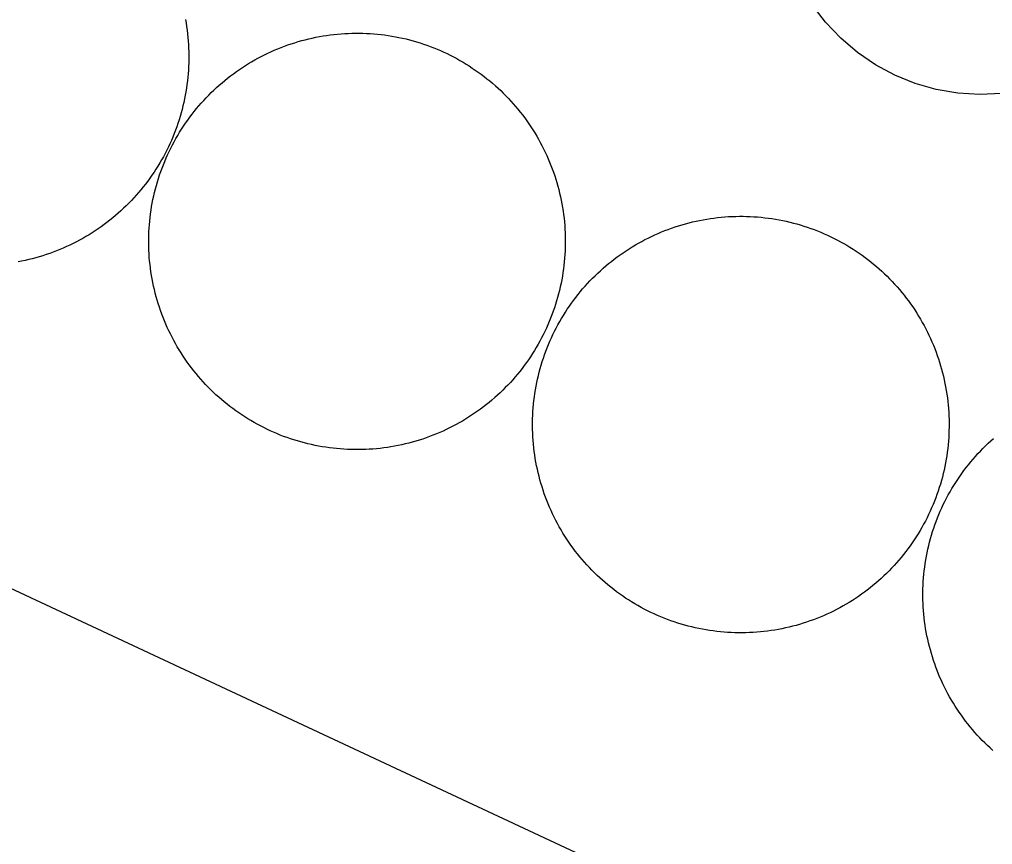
# Model space of a CAD drawing. Extents: x 3677843 to 3715951, y 511991 to 537744.
# Drawn here: x 3708917.6 to 3709001.4, y 524462.1 to 524533.1 of the extents above; entities that cross this region are included whole.
import ezdxf

# ---------------------------------------------------------------- set-up
doc = ezdxf.new("R2010")
doc.units = 0
doc.layers.add('V-BLDG-OTLN', color=7, linetype='Continuous')
doc.layers.add('V-SITE-STRC', color=7, linetype='Continuous')

msp = doc.modelspace()

# ---------------------------------------------------------------- linework, layer by layer
at = {"layer": 'V-BLDG-OTLN'}
msp.add_lwpolyline([(3708875.595, 524503.463), (3709203.091, 524350.356), (3709176.426, 524293.322), (3708848.93, 524446.426)], close=True, dxfattribs=at)
at = {"layer": 'V-SITE-STRC'}
for points in [[(3709002.176, 524526.751), (3709000.288, 524526.665), (3708998.401, 524526.783), (3708996.54, 524527.105), (3708994.721, 524527.623), (3708992.97, 524528.334), (3708991.305, 524529.227), (3708989.747, 524530.294), (3708988.309, 524531.523), (3708987.013, 524532.895), (3708985.87, 524534.402)], [(3708931.915, 524533.138), (3708931.968, 524532.829), (3708932.018, 524532.522), (3708932.061, 524532.211), (3708932.097, 524531.901), (3708932.13, 524531.59), (3708932.157, 524531.277), (3708932.177, 524530.965), (3708932.194, 524530.652), (3708932.206, 524530.341), (3708932.208, 524530.027), (3708932.208, 524529.714), (3708932.202, 524529.405), (3708932.19, 524529.09), (3708932.175, 524528.776), (3708932.151, 524528.465), (3708932.122, 524528.154), (3708932.089, 524527.842), (3708932.05, 524527.533), (3708932.007, 524527.222), (3708931.956, 524526.912), (3708931.901, 524526.605), (3708931.841, 524526.298), (3708931.776, 524525.993), (3708931.704, 524525.688), (3708931.628, 524525.385), (3708931.547, 524525.084), (3708931.461, 524524.783), (3708931.37, 524524.482), (3708931.27, 524524.187), (3708931.168, 524523.89), (3708931.061, 524523.597), (3708930.949, 524523.304), (3708930.83, 524523.015), (3708930.707, 524522.726), (3708930.58, 524522.442), (3708930.447, 524522.159), (3708930.31, 524521.876), (3708930.166, 524521.598), (3708930.019, 524521.323), (3708929.867, 524521.049), (3708929.709, 524520.779), (3708929.548, 524520.51), (3708929.382, 524520.246), (3708929.212, 524519.984), (3708929.036, 524519.726), (3708928.855, 524519.47), (3708928.671, 524519.216), (3708928.483, 524518.964), (3708928.29, 524518.72), (3708928.092, 524518.479), (3708927.891, 524518.239), (3708927.684, 524518.004), (3708927.475, 524517.77), (3708927.262, 524517.543), (3708927.043, 524517.318), (3708926.822, 524517.096), (3708926.597, 524516.881), (3708926.367, 524516.668), (3708926.134, 524516.459), (3708925.898, 524516.255), (3708925.659, 524516.054), (3708925.415, 524515.857), (3708925.165, 524515.665), (3708924.917, 524515.478), (3708924.663, 524515.294), (3708924.407, 524515.114), (3708924.147, 524514.942), (3708923.883, 524514.77), (3708923.619, 524514.606), (3708923.35, 524514.444), (3708923.08, 524514.289), (3708922.806, 524514.137), (3708922.529, 524513.992), (3708922.249, 524513.85), (3708921.968, 524513.713), (3708921.683, 524513.582), (3708921.399, 524513.455), (3708921.112, 524513.332), (3708920.819, 524513.215), (3708920.526, 524513.105), (3708920.233, 524512.998), (3708919.936, 524512.898), (3708919.639, 524512.802), (3708919.34, 524512.71), (3708919.039, 524512.624), (3708918.736, 524512.544), (3708918.433, 524512.47), (3708918.13, 524512.398), (3708917.821, 524512.335), (3708917.514, 524512.275)], [(3708937.615, 524529.491), (3708937.885, 524529.647), (3708938.16, 524529.798), (3708938.438, 524529.944), (3708938.715, 524530.085), (3708938.997, 524530.222), (3708939.28, 524530.353), (3708939.567, 524530.48), (3708939.855, 524530.603), (3708940.146, 524530.718), (3708940.437, 524530.83), (3708940.734, 524530.937), (3708941.029, 524531.037), (3708941.326, 524531.131), (3708941.625, 524531.226), (3708941.924, 524531.31), (3708942.229, 524531.391), (3708942.532, 524531.465), (3708942.837, 524531.535), (3708943.142, 524531.6), (3708943.45, 524531.66), (3708943.759, 524531.713), (3708944.068, 524531.762), (3708944.377, 524531.805), (3708944.689, 524531.842), (3708945, 524531.875), (3708945.311, 524531.901), (3708945.624, 524531.922), (3708945.936, 524531.936), (3708946.251, 524531.949), (3708946.56, 524531.953), (3708946.874, 524531.953), (3708947.187, 524531.946), (3708947.5, 524531.934), (3708947.812, 524531.918), (3708948.125, 524531.895), (3708948.436, 524531.867), (3708948.748, 524531.834), (3708949.057, 524531.795), (3708949.366, 524531.752), (3708949.675, 524531.703), (3708949.985, 524531.647), (3708950.292, 524531.586), (3708950.597, 524531.523), (3708950.9, 524531.451), (3708951.205, 524531.373), (3708951.506, 524531.293), (3708951.807, 524531.205), (3708952.106, 524531.113), (3708952.403, 524531.017), (3708952.7, 524530.914), (3708952.993, 524530.804), (3708953.286, 524530.693), (3708953.575, 524530.576), (3708953.864, 524530.453), (3708954.148, 524530.324), (3708954.433, 524530.193), (3708954.714, 524530.054), (3708954.992, 524529.913), (3708955.266, 524529.765), (3708955.541, 524529.614), (3708955.811, 524529.456), (3708956.08, 524529.294), (3708956.344, 524529.128), (3708956.606, 524528.954), (3708956.864, 524528.782), (3708957.122, 524528.602), (3708957.374, 524528.418), (3708957.624, 524528.229), (3708957.869, 524528.035), (3708958.113, 524527.838), (3708958.351, 524527.637), (3708958.588, 524527.431), (3708958.82, 524527.222), (3708959.047, 524527.007), (3708959.272, 524526.79), (3708959.494, 524526.568), (3708959.711, 524526.343), (3708959.924, 524526.114), (3708960.133, 524525.88), (3708960.337, 524525.645), (3708960.538, 524525.403), (3708960.735, 524525.161), (3708960.927, 524524.914), (3708961.114, 524524.664), (3708961.298, 524524.41), (3708961.476, 524524.154), (3708961.65, 524523.894), (3708961.82, 524523.632), (3708961.986, 524523.365), (3708962.146, 524523.097), (3708962.303, 524522.827), (3708962.453, 524522.552), (3708962.6, 524522.278), (3708962.742, 524521.997), (3708962.879, 524521.715), (3708963.01, 524521.432), (3708963.137, 524521.145), (3708963.258, 524520.857), (3708963.375, 524520.566), (3708963.487, 524520.275)], [(3708928.757, 524513.908), (3708928.757, 524514.221), (3708928.763, 524514.532), (3708928.774, 524514.846), (3708928.792, 524515.157), (3708928.815, 524515.47), (3708928.843, 524515.782), (3708928.876, 524516.093), (3708928.915, 524516.4), (3708928.958, 524516.713), (3708929.009, 524517.021), (3708929.062, 524517.33), (3708929.124, 524517.637), (3708929.189, 524517.942), (3708929.259, 524518.247), (3708929.337, 524518.55), (3708929.419, 524518.852), (3708929.505, 524519.153), (3708929.597, 524519.452), (3708929.693, 524519.749), (3708929.796, 524520.046), (3708929.904, 524520.336), (3708930.017, 524520.631), (3708930.133, 524520.92), (3708930.256, 524521.209), (3708930.383, 524521.493), (3708930.518, 524521.776), (3708930.656, 524522.059), (3708930.799, 524522.337), (3708930.946, 524522.612), (3708931.098, 524522.886), (3708931.254, 524523.156), (3708931.415, 524523.425), (3708931.583, 524523.689), (3708931.753, 524523.951), (3708931.93, 524524.209), (3708932.11, 524524.465), (3708932.292, 524524.719), (3708932.482, 524524.969), (3708932.675, 524525.215), (3708932.874, 524525.456), (3708933.074, 524525.696), (3708933.279, 524525.931), (3708933.49, 524526.163), (3708933.703, 524526.39), (3708933.922, 524526.618), (3708934.141, 524526.837), (3708934.369, 524527.054), (3708934.598, 524527.267), (3708934.832, 524527.476), (3708935.065, 524527.68), (3708935.307, 524527.881), (3708935.55, 524528.078), (3708935.798, 524528.268), (3708936.048, 524528.459), (3708936.302, 524528.641), (3708936.556, 524528.821), (3708936.818, 524528.995), (3708937.08, 524529.163), (3708937.346, 524529.329), (3708937.615, 524529.491)], [(3708963.487, 524520.275), (3708963.594, 524519.982), (3708963.696, 524519.685), (3708963.79, 524519.386), (3708963.88, 524519.087), (3708963.966, 524518.786), (3708964.046, 524518.485), (3708964.122, 524518.18), (3708964.192, 524517.875), (3708964.257, 524517.57), (3708964.317, 524517.262), (3708964.37, 524516.953), (3708964.417, 524516.646), (3708964.46, 524516.335), (3708964.501, 524516.025), (3708964.528, 524515.714), (3708964.556, 524515.401), (3708964.579, 524515.091), (3708964.593, 524514.778), (3708964.603, 524514.465), (3708964.609, 524514.151), (3708964.607, 524513.836), (3708964.603, 524513.527), (3708964.591, 524513.213), (3708964.575, 524512.902), (3708964.552, 524512.589), (3708964.523, 524512.277), (3708964.491, 524511.966), (3708964.452, 524511.657), (3708964.407, 524511.346), (3708964.358, 524511.038), (3708964.302, 524510.729), (3708964.243, 524510.422), (3708964.177, 524510.117), (3708964.106, 524509.81), (3708964.03, 524509.509), (3708963.948, 524509.208), (3708963.862, 524508.906), (3708963.77, 524508.607), (3708963.671, 524508.31), (3708963.569, 524508.014), (3708963.463, 524507.721), (3708963.35, 524507.428), (3708963.231, 524507.139), (3708963.108, 524506.85), (3708962.981, 524506.566), (3708962.848, 524506.283), (3708962.709, 524506), (3708962.568, 524505.724), (3708962.42, 524505.447), (3708962.269, 524505.173), (3708962.111, 524504.903), (3708961.949, 524504.634), (3708961.783, 524504.37), (3708961.613, 524504.108), (3708961.437, 524503.85), (3708961.257, 524503.594), (3708961.073, 524503.342), (3708960.884, 524503.09), (3708960.692, 524502.844), (3708960.493, 524502.603), (3708960.292, 524502.363), (3708960.087, 524502.128), (3708959.879, 524501.896), (3708959.661, 524501.667), (3708959.444, 524501.442), (3708959.223, 524501.224), (3708958.998, 524501.005), (3708958.769, 524500.792), (3708958.537, 524500.583), (3708958.3, 524500.379), (3708958.06, 524500.178), (3708957.814, 524499.981), (3708957.568, 524499.789), (3708957.319, 524499.6), (3708957.065, 524499.418), (3708956.809, 524499.238), (3708956.549, 524499.064), (3708956.286, 524498.894), (3708956.02, 524498.73), (3708955.752, 524498.57), (3708955.479, 524498.413), (3708955.205, 524498.261), (3708954.929, 524498.116), (3708954.65, 524497.974), (3708954.369, 524497.837), (3708954.085, 524497.706), (3708953.8, 524497.579), (3708953.511, 524497.456), (3708953.221, 524497.341), (3708952.928, 524497.229), (3708952.635, 524497.122), (3708952.338, 524497.022), (3708952.041, 524496.926), (3708951.742, 524496.834), (3708951.441, 524496.752), (3708951.138, 524496.668), (3708950.835, 524496.594), (3708950.529, 524496.524), (3708950.222, 524496.459), (3708949.915, 524496.399)], [(3708970.645, 524513.73), (3708970.915, 524513.885), (3708971.19, 524514.035), (3708971.466, 524514.182), (3708971.745, 524514.323), (3708972.027, 524514.461), (3708972.31, 524514.592), (3708972.597, 524514.719), (3708972.885, 524514.84), (3708973.176, 524514.956), (3708973.467, 524515.069), (3708973.762, 524515.175), (3708974.057, 524515.276), (3708974.356, 524515.372), (3708974.655, 524515.462), (3708974.956, 524515.548), (3708975.259, 524515.628), (3708975.564, 524515.704), (3708975.867, 524515.773), (3708976.172, 524515.839), (3708976.48, 524515.898), (3708976.789, 524515.952), (3708977.098, 524515.999), (3708977.407, 524516.042), (3708977.719, 524516.081), (3708978.03, 524516.111), (3708978.341, 524516.138), (3708978.653, 524516.16), (3708978.966, 524516.175), (3708979.279, 524516.185), (3708979.591, 524516.191), (3708979.904, 524516.191), (3708980.217, 524516.185), (3708980.531, 524516.173), (3708980.84, 524516.156), (3708981.153, 524516.132), (3708981.467, 524516.105), (3708981.778, 524516.072), (3708982.087, 524516.034), (3708982.396, 524515.988), (3708982.706, 524515.939), (3708983.015, 524515.884), (3708983.322, 524515.825), (3708983.627, 524515.759), (3708983.932, 524515.687), (3708984.235, 524515.612), (3708984.536, 524515.53), (3708984.836, 524515.444), (3708985.135, 524515.352), (3708985.436, 524515.253), (3708985.73, 524515.151), (3708986.023, 524515.044), (3708986.316, 524514.932), (3708986.605, 524514.813), (3708986.894, 524514.69), (3708987.178, 524514.563), (3708987.463, 524514.43), (3708987.744, 524514.293), (3708988.022, 524514.149), (3708988.295, 524514.002), (3708988.571, 524513.85), (3708988.841, 524513.695), (3708989.11, 524513.533), (3708989.374, 524513.365), (3708989.636, 524513.195), (3708989.896, 524513.019), (3708990.152, 524512.839), (3708990.404, 524512.654), (3708990.654, 524512.464), (3708990.9, 524512.273), (3708991.143, 524512.079), (3708991.381, 524511.874), (3708991.618, 524511.669), (3708991.85, 524511.458), (3708992.077, 524511.245), (3708992.303, 524511.028), (3708992.524, 524510.807), (3708992.739, 524510.58), (3708992.954, 524510.352), (3708993.163, 524510.119), (3708993.367, 524509.881), (3708993.568, 524509.642), (3708993.765, 524509.398), (3708993.955, 524509.152), (3708994.144, 524508.902), (3708994.328, 524508.646), (3708994.506, 524508.392), (3708994.68, 524508.132), (3708994.85, 524507.868), (3708995.016, 524507.606), (3708995.176, 524507.338), (3708995.332, 524507.063), (3708995.485, 524506.791), (3708995.631, 524506.514), (3708995.772, 524506.232), (3708995.909, 524505.953), (3708996.04, 524505.669), (3708996.167, 524505.384), (3708996.29, 524505.095), (3708996.405, 524504.804), (3708996.517, 524504.511)], [(3708949.915, 524496.399), (3708949.608, 524496.346), (3708949.299, 524496.297), (3708948.987, 524496.254), (3708948.678, 524496.217), (3708948.369, 524496.182), (3708948.055, 524496.158), (3708947.742, 524496.137), (3708947.431, 524496.121), (3708947.117, 524496.111), (3708946.804, 524496.106), (3708946.491, 524496.106), (3708946.18, 524496.113), (3708945.866, 524496.125), (3708945.553, 524496.141), (3708945.242, 524496.164), (3708944.93, 524496.192), (3708944.619, 524496.225), (3708944.308, 524496.264), (3708943.998, 524496.307), (3708943.689, 524496.356), (3708943.382, 524496.412), (3708943.075, 524496.473), (3708942.77, 524496.539), (3708942.464, 524496.608), (3708942.161, 524496.686), (3708941.858, 524496.766), (3708941.557, 524496.854), (3708941.258, 524496.946), (3708940.961, 524497.042), (3708940.666, 524497.145), (3708940.371, 524497.253), (3708940.081, 524497.366), (3708939.79, 524497.483), (3708939.503, 524497.606), (3708939.216, 524497.733), (3708938.934, 524497.866), (3708938.653, 524498.005), (3708938.375, 524498.146), (3708938.098, 524498.294), (3708937.826, 524498.447), (3708937.555, 524498.603), (3708937.287, 524498.765), (3708937.021, 524498.931), (3708936.759, 524499.103), (3708936.501, 524499.277), (3708936.245, 524499.457), (3708935.993, 524499.641), (3708935.743, 524499.83), (3708935.497, 524500.024), (3708935.253, 524500.221), (3708935.014, 524500.422), (3708934.778, 524500.628), (3708934.547, 524500.837), (3708934.317, 524501.052), (3708934.094, 524501.269), (3708933.875, 524501.493), (3708933.656, 524501.716), (3708933.443, 524501.945), (3708933.234, 524502.179), (3708933.029, 524502.414), (3708932.829, 524502.656), (3708932.632, 524502.898), (3708932.439, 524503.145), (3708932.251, 524503.395), (3708932.069, 524503.649), (3708931.889, 524503.905), (3708931.714, 524504.165), (3708931.544, 524504.427), (3708931.381, 524504.694), (3708931.219, 524504.962), (3708931.063, 524505.232), (3708930.912, 524505.507), (3708930.766, 524505.783), (3708930.625, 524506.062), (3708930.488, 524506.344), (3708930.357, 524506.627), (3708930.23, 524506.914), (3708930.107, 524507.203), (3708929.99, 524507.493), (3708929.879, 524507.782), (3708929.773, 524508.079), (3708929.673, 524508.374), (3708929.576, 524508.673), (3708929.484, 524508.972), (3708929.398, 524509.273), (3708929.318, 524509.574), (3708929.245, 524509.879), (3708929.173, 524510.184), (3708929.109, 524510.49), (3708929.05, 524510.797), (3708928.997, 524511.106), (3708928.948, 524511.413), (3708928.905, 524511.725), (3708928.868, 524512.034), (3708928.833, 524512.347), (3708928.808, 524512.658), (3708928.788, 524512.97), (3708928.772, 524513.281), (3708928.761, 524513.594), (3708928.757, 524513.908)], [(3708961.787, 524498.146), (3708961.787, 524498.458), (3708961.793, 524498.771), (3708961.806, 524499.084), (3708961.822, 524499.396), (3708961.845, 524499.709), (3708961.873, 524500.02), (3708961.904, 524500.331), (3708961.945, 524500.641), (3708961.988, 524500.95), (3708962.037, 524501.259), (3708962.092, 524501.568), (3708962.154, 524501.874), (3708962.219, 524502.181), (3708962.289, 524502.486), (3708962.367, 524502.789), (3708962.447, 524503.09), (3708962.535, 524503.391), (3708962.627, 524503.69), (3708962.723, 524503.987), (3708962.826, 524504.282), (3708962.934, 524504.577), (3708963.047, 524504.868), (3708963.164, 524505.161), (3708963.286, 524505.445), (3708963.415, 524505.732), (3708963.549, 524506.015), (3708963.686, 524506.295), (3708963.827, 524506.574), (3708963.975, 524506.85), (3708964.128, 524507.123), (3708964.284, 524507.397), (3708964.446, 524507.661), (3708964.614, 524507.928), (3708964.784, 524508.19), (3708964.96, 524508.448), (3708965.14, 524508.704), (3708965.324, 524508.956), (3708965.515, 524509.205), (3708965.705, 524509.451), (3708965.9, 524509.695), (3708966.104, 524509.935), (3708966.309, 524510.168), (3708966.52, 524510.402), (3708966.733, 524510.631), (3708966.952, 524510.856), (3708967.174, 524511.075), (3708967.399, 524511.292), (3708967.628, 524511.505), (3708967.86, 524511.714), (3708968.097, 524511.919), (3708968.337, 524512.12), (3708968.581, 524512.314), (3708968.828, 524512.509), (3708969.078, 524512.695), (3708969.332, 524512.88), (3708969.588, 524513.058), (3708969.848, 524513.232), (3708970.11, 524513.402), (3708970.377, 524513.57), (3708970.645, 524513.73)], [(3708996.517, 524504.511), (3708996.624, 524504.219), (3708996.724, 524503.922), (3708996.82, 524503.625), (3708996.911, 524503.326), (3708996.997, 524503.025), (3708997.076, 524502.722), (3708997.152, 524502.418), (3708997.222, 524502.113), (3708997.287, 524501.808), (3708997.345, 524501.501), (3708997.4, 524501.192), (3708997.447, 524500.882), (3708997.49, 524500.573), (3708997.529, 524500.262), (3708997.56, 524499.951), (3708997.586, 524499.639), (3708997.609, 524499.328), (3708997.623, 524499.015), (3708997.633, 524498.703), (3708997.64, 524498.392), (3708997.638, 524498.077), (3708997.629, 524497.765), (3708997.621, 524497.452), (3708997.605, 524497.139), (3708997.582, 524496.827), (3708997.554, 524496.516), (3708997.521, 524496.205), (3708997.48, 524495.893), (3708997.437, 524495.584), (3708997.388, 524495.275), (3708997.33, 524494.968), (3708997.271, 524494.661), (3708997.207, 524494.355), (3708997.136, 524494.05), (3708997.06, 524493.747), (3708996.978, 524493.444), (3708996.892, 524493.145), (3708996.8, 524492.846), (3708996.702, 524492.547), (3708996.599, 524492.252), (3708996.493, 524491.959), (3708996.38, 524491.666), (3708996.261, 524491.378), (3708996.14, 524491.089), (3708996.011, 524490.804), (3708995.878, 524490.52), (3708995.741, 524490.239), (3708995.598, 524489.96), (3708995.45, 524489.686), (3708995.299, 524489.412), (3708995.141, 524489.141), (3708994.979, 524488.873), (3708994.813, 524488.611), (3708994.641, 524488.347), (3708994.467, 524488.086), (3708994.287, 524487.83), (3708994.103, 524487.579), (3708993.914, 524487.329), (3708993.72, 524487.083), (3708993.523, 524486.839), (3708993.322, 524486.602), (3708993.116, 524486.366), (3708992.907, 524486.133), (3708992.692, 524485.905), (3708992.475, 524485.68), (3708992.253, 524485.459), (3708992.028, 524485.242), (3708991.799, 524485.029), (3708991.565, 524484.82), (3708991.33, 524484.615), (3708991.088, 524484.414), (3708990.844, 524484.22), (3708990.599, 524484.027), (3708990.349, 524483.839), (3708990.095, 524483.657), (3708989.839, 524483.476), (3708989.581, 524483.302), (3708989.314, 524483.132), (3708989.05, 524482.966), (3708988.782, 524482.807), (3708988.51, 524482.651), (3708988.235, 524482.5), (3708987.959, 524482.354), (3708987.68, 524482.211), (3708987.4, 524482.076), (3708987.115, 524481.942), (3708986.828, 524481.818), (3708986.541, 524481.695), (3708986.251, 524481.578), (3708985.958, 524481.467), (3708985.665, 524481.361), (3708985.368, 524481.258), (3708985.071, 524481.162), (3708984.77, 524481.072), (3708984.471, 524480.986), (3708984.168, 524480.906), (3708983.865, 524480.83), (3708983.56, 524480.761), (3708983.252, 524480.697), (3708982.945, 524480.638)], [(3708982.945, 524480.638), (3708982.638, 524480.585), (3708982.329, 524480.536), (3708982.017, 524480.493), (3708981.708, 524480.456), (3708981.397, 524480.423), (3708981.086, 524480.396), (3708980.772, 524480.376), (3708980.461, 524480.359), (3708980.148, 524480.347), (3708979.834, 524480.345), (3708979.521, 524480.345), (3708979.21, 524480.351), (3708978.896, 524480.361), (3708978.583, 524480.38), (3708978.272, 524480.402), (3708977.96, 524480.429), (3708977.649, 524480.464), (3708977.338, 524480.501), (3708977.029, 524480.546), (3708976.719, 524480.595), (3708976.412, 524480.65), (3708976.105, 524480.71), (3708975.8, 524480.775), (3708975.495, 524480.847), (3708975.191, 524480.923), (3708974.888, 524481.007), (3708974.587, 524481.093), (3708974.288, 524481.185), (3708973.991, 524481.281), (3708973.696, 524481.383), (3708973.402, 524481.49), (3708973.111, 524481.605), (3708972.818, 524481.719), (3708972.533, 524481.844), (3708972.246, 524481.971), (3708971.964, 524482.104), (3708971.683, 524482.242), (3708971.405, 524482.385), (3708971.128, 524482.532), (3708970.856, 524482.684), (3708970.586, 524482.842), (3708970.317, 524483.001), (3708970.051, 524483.169), (3708969.789, 524483.339), (3708969.531, 524483.515), (3708969.275, 524483.696), (3708969.021, 524483.88), (3708968.773, 524484.068), (3708968.527, 524484.261), (3708968.284, 524484.459), (3708968.044, 524484.66), (3708967.808, 524484.867), (3708967.577, 524485.076), (3708967.348, 524485.289), (3708967.122, 524485.506), (3708966.903, 524485.729), (3708966.686, 524485.957), (3708966.473, 524486.184), (3708966.264, 524486.417), (3708966.059, 524486.653), (3708965.859, 524486.893), (3708965.664, 524487.136), (3708965.47, 524487.384), (3708965.281, 524487.634), (3708965.099, 524487.888), (3708964.919, 524488.144), (3708964.745, 524488.404), (3708964.575, 524488.666), (3708964.409, 524488.932), (3708964.249, 524489.201), (3708964.093, 524489.471), (3708963.942, 524489.745), (3708963.796, 524490.022), (3708963.655, 524490.3), (3708963.518, 524490.583), (3708963.387, 524490.866), (3708963.26, 524491.152), (3708963.137, 524491.439), (3708963.02, 524491.73), (3708962.91, 524492.023), (3708962.803, 524492.318), (3708962.703, 524492.613), (3708962.607, 524492.91), (3708962.514, 524493.211), (3708962.428, 524493.512), (3708962.348, 524493.813), (3708962.273, 524494.116), (3708962.205, 524494.421), (3708962.14, 524494.728), (3708962.08, 524495.035), (3708962.027, 524495.343), (3708961.978, 524495.652), (3708961.937, 524495.961), (3708961.898, 524496.274), (3708961.865, 524496.584), (3708961.839, 524496.895), (3708961.818, 524497.208), (3708961.802, 524497.52), (3708961.791, 524497.833), (3708961.787, 524498.146)], [(3708995.383, 524483.505), (3708995.383, 524483.818), (3708995.389, 524484.132), (3708995.401, 524484.443), (3708995.418, 524484.756), (3708995.44, 524485.068), (3708995.469, 524485.379), (3708995.501, 524485.69), (3708995.54, 524486.002), (3708995.585, 524486.311), (3708995.635, 524486.62), (3708995.69, 524486.927), (3708995.749, 524487.235), (3708995.815, 524487.54), (3708995.887, 524487.845), (3708995.962, 524488.148), (3708996.044, 524488.451), (3708996.13, 524488.75), (3708996.222, 524489.049), (3708996.321, 524489.348), (3708996.423, 524489.643), (3708996.53, 524489.936), (3708996.642, 524490.229), (3708996.761, 524490.515), (3708996.886, 524490.806), (3708997.011, 524491.091), (3708997.144, 524491.376), (3708997.281, 524491.656), (3708997.425, 524491.935), (3708997.572, 524492.209), (3708997.724, 524492.484), (3708997.881, 524492.756), (3708998.043, 524493.024), (3708998.209, 524493.286), (3708998.379, 524493.549), (3708998.553, 524493.809), (3708998.735, 524494.065), (3708998.92, 524494.317), (3708999.108, 524494.566), (3708999.298, 524494.81), (3708999.499, 524495.056), (3708999.7, 524495.293), (3708999.907, 524495.529), (3709000.116, 524495.762), (3709000.329, 524495.99), (3709000.548, 524496.215), (3709000.769, 524496.436), (3709000.994, 524496.653), (3709001.224, 524496.866), (3709001.457, 524497.075)], [(3709001.404, 524470.226), (3709001.172, 524470.437), (3709000.943, 524470.65), (3709000.72, 524470.867), (3709000.499, 524471.088), (3709000.282, 524471.315), (3709000.069, 524471.543), (3708999.86, 524471.776), (3708999.655, 524472.014), (3708999.454, 524472.253), (3708999.258, 524472.497), (3708999.065, 524472.743), (3708998.879, 524472.993), (3708998.694, 524473.247), (3708998.516, 524473.503), (3708998.342, 524473.763), (3708998.172, 524474.025), (3708998.006, 524474.291), (3708997.844, 524474.559), (3708997.689, 524474.83), (3708997.537, 524475.104), (3708997.394, 524475.381), (3708997.25, 524475.661), (3708997.113, 524475.942), (3708996.982, 524476.227), (3708996.853, 524476.511), (3708996.734, 524476.798), (3708996.618, 524477.091), (3708996.505, 524477.382), (3708996.399, 524477.677), (3708996.298, 524477.973), (3708996.202, 524478.27), (3708996.112, 524478.569), (3708996.026, 524478.87), (3708995.944, 524479.174), (3708995.872, 524479.477), (3708995.8, 524479.784), (3708995.735, 524480.087), (3708995.676, 524480.394), (3708995.622, 524480.703), (3708995.575, 524481.013), (3708995.532, 524481.322), (3708995.493, 524481.633), (3708995.463, 524481.945), (3708995.436, 524482.256), (3708995.413, 524482.567), (3708995.397, 524482.88), (3708995.387, 524483.192), (3708995.383, 524483.505)]]:
    msp.add_lwpolyline(points, dxfattribs=at)

doc.saveas('drawing.dxf')
